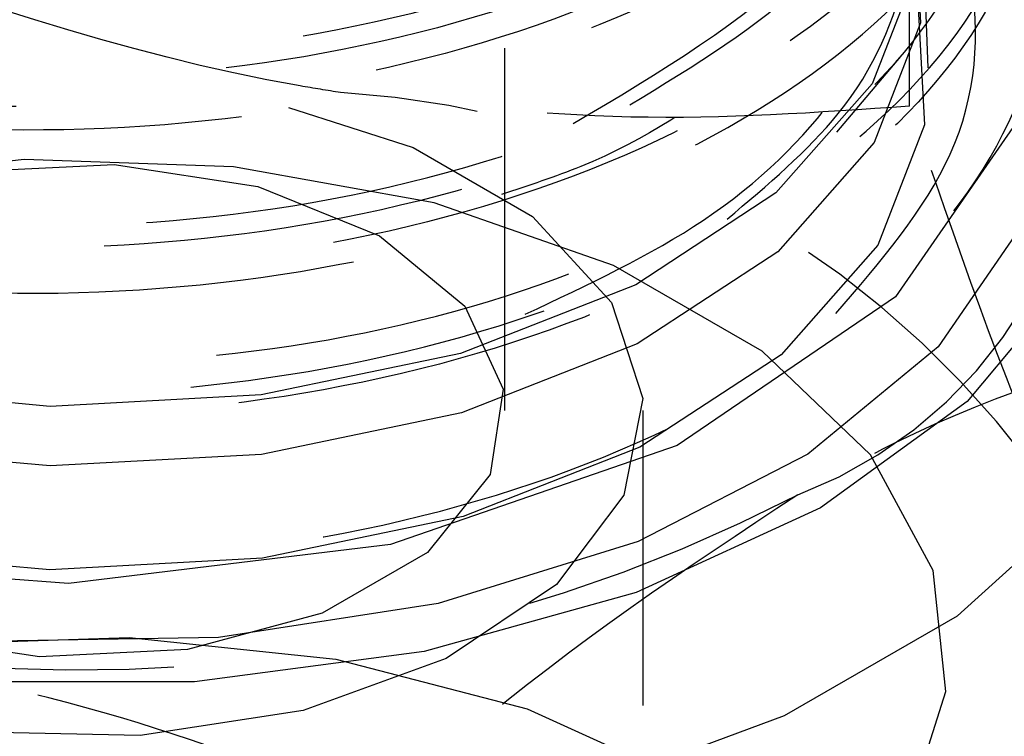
# Model space of a CAD drawing. Header units: inches. Extents: x 1907 to 2452, y -210 to -54.
# Tile 443 of 656: x 2005.094 to 2005.365, y -204.689 to -204.492. Entities that reach past the tile are written whole.
import ezdxf

# ---------------------------------------------------------------- set-up
doc = ezdxf.new("R2010")
doc.units = ezdxf.units.IN
doc.header["$LTSCALE"] = 0.5
doc.header["$MEASUREMENT"] = 0
doc.linetypes.add('HIDDEN', pattern=[0.22499999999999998, 0.15, -0.075])
doc.layers.add('SID-M-H', color=4, linetype='HIDDEN')

msp = doc.modelspace()

# ---------------------------------------------------------------- linework, layer by layer
at = {"layer": 'SID-M-H'}
for p, q in [((2005.227415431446, -204.599365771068), (2005.227415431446, -204.302003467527)), ((2005.33898504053, -204.5153757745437), (2005.33898504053, -204.3956699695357)), ((2005.340247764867, -204.4585800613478), (2005.342088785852, -204.4923988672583)), ((2005.344139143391, -204.5047611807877), (2005.342457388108, -204.4606665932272)), ((2005.341478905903, -204.4762997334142), (2005.328726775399, -204.5092338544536)), ((2005.341304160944, -204.4865335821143), (2005.343153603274, -204.5205070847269)), ((2005.342088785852, -204.4923988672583), (2005.329303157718, -204.5254195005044)), ((2005.319020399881, -204.5225185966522), (2005.336609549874, -204.5016434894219)), ((2005.328726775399, -204.5092338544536), (2005.302187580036, -204.539302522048)), ((2005.167706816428, -204.515702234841), (2005.202089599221, -204.526790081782)), ((2005.369978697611, -204.5176856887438), (2005.335200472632, -204.5679893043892)), ((2005.343153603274, -204.5205070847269), (2005.330309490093, -204.5536787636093)), ((2005.329303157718, -204.5254195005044), (2005.302694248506, -204.5555671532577)), ((2005.202089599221, -204.526790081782), (2005.235023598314, -204.545802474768)), ((2005.094804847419, -204.5300953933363), (2005.037857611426, -204.5361199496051)), ((2005.07873601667, -204.5335054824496), (2005.11959918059, -204.5314416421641)), ((2005.152594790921, -204.5321133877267), (2005.094804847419, -204.5300953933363)), ((2005.11959918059, -204.5314416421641), (2005.159220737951, -204.5375704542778)), ((2005.207868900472, -204.5420566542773), (2005.152594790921, -204.5321133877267)), ((2005.159220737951, -204.5375704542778), (2005.192821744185, -204.5511526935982)), ((2005.302187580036, -204.539302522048), (2005.263528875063, -204.5646164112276)), ((2005.257414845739, -204.5593473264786), (2005.207868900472, -204.5420566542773)), ((2005.235023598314, -204.545802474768), (2005.256786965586, -204.569574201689)), ((2005.370105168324, -204.548087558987), (2005.346959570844, -204.5817208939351)), ((2005.192821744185, -204.5511526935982), (2005.216349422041, -204.5705501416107)), ((2005.330309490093, -204.5536787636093), (2005.303578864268, -204.5839643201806)), ((2005.302694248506, -204.5555671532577), (2005.263933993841, -204.5809475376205)), ((2005.298353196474, -204.5829805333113), (2005.257414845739, -204.5593473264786)), ((2005.263528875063, -204.5646164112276), (2005.215179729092, -204.5835849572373)), ((2005.383134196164, -204.5630599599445), (2005.35494746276, -204.5968488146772)), ((2005.256786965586, -204.569574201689), (2005.265445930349, -204.5959930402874)), ((2005.335200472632, -204.5679893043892), (2005.274911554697, -204.6089601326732)), ((2005.216349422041, -204.5705501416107), (2005.226965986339, -204.5934231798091)), ((2005.263933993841, -204.5809475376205), (2005.215457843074, -204.5999659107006)), ((2005.215179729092, -204.5835849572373), (2005.160178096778, -204.5950162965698)), ((2005.328304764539, -204.6115827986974), (2005.298353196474, -204.5829805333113)), ((2005.346959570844, -204.5817208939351), (2005.311001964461, -204.6113662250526)), ((2005.303578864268, -204.5839643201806), (2005.264641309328, -204.6094608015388)), ((2005.101979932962, -204.5981921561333), (2005.044242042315, -204.5929129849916)), ((2005.226965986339, -204.5934231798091), (2005.22339092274, -204.6170129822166)), ((2005.160178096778, -204.5950162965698), (2005.101979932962, -204.5981921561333)), ((2005.265445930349, -204.5959930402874), (2005.260231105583, -204.6227115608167)), ((2005.35494746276, -204.5968488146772), (2005.314443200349, -204.626169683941)), ((2005.215457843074, -204.5999659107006), (2005.16031173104, -204.6114272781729)), ((2005.265555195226, -204.8806544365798), (2005.265555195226, -204.599365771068)), ((2005.101960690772, -204.6146114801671), (2005.044071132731, -204.6093184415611)), ((2005.274911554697, -204.6089601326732), (2005.195896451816, -204.6362440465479)), ((2005.264641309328, -204.6094608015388), (2005.215943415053, -204.6285661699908)), ((2005.16031173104, -204.6114272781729), (2005.101960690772, -204.6146114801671)), ((2005.311001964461, -204.6113662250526), (2005.26417083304, -204.6354253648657)), ((2005.345528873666, -204.6434918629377), (2005.328304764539, -204.6115827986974)), ((2005.22339092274, -204.6170129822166), (2005.206055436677, -204.6384742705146)), ((2005.260231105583, -204.6227115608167), (2005.241605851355, -204.6473557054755)), ((2005.352222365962, -204.6559823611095), (2005.388518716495, -204.6232010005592)), ((2005.314443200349, -204.626169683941), (2005.26365246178, -204.6495522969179)), ((2005.215943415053, -204.6285661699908), (2005.160545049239, -204.640079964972)), ((2005.101927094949, -204.643278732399), (2005.043772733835, -204.6379614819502)), ((2005.195896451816, -204.6362440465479), (2005.107057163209, -204.647028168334)), ((2005.26417083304, -204.6354253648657), (2005.208990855, -204.6526012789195)), ((2005.107057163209, -204.647028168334), (2005.018410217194, -204.6403592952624)), ((2005.160545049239, -204.640079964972), (2005.101927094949, -204.643278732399)), ((2005.206055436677, -204.6384742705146), (2005.177050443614, -204.6552184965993)), ((2005.34902452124, -204.6768532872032), (2005.345528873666, -204.6434918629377)), ((2005.241605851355, -204.6473557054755), (2005.211225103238, -204.6677357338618)), ((2005.26365246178, -204.6495522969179), (2005.205122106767, -204.6658241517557)), ((2005.208990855, -204.6526012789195), (2005.148436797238, -204.6619680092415)), ((2005.177050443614, -204.6552184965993), (2005.139874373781, -204.6652260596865)), ((2005.304567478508, -204.6834929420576), (2005.352222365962, -204.6559823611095)), ((2005.099011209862, -204.6672898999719), (2005.0593896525, -204.6611610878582)), ((2005.06601559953, -204.6639172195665), (2005.123805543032, -204.6618992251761)), ((2005.148436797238, -204.6619680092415), (2005.085773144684, -204.6630205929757)), ((2005.123805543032, -204.6618992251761), (2005.180752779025, -204.6679237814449)), ((2005.139874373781, -204.6652260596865), (2005.099011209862, -204.6672898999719)), ((2005.205122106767, -204.6658241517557), (2005.141787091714, -204.6741693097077)), ((2005.211225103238, -204.6677357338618), (2005.171788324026, -204.6820407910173)), ((2005.180752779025, -204.6679237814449), (2005.23354774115, -204.6816407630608)), ((2005.349462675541, -204.8002862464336), (2005.349462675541, -204.6684824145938)), ((2005.141787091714, -204.6741693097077), (2005.076823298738, -204.6741693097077)), ((2005.33858855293, -204.7097282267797), (2005.34902452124, -204.6768532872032)), ((2005.171788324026, -204.6820407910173), (2005.126799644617, -204.6889998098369)), ((2005.23354774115, -204.6816407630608), (2005.279122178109, -204.7022529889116)), ((2005.247782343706, -204.7044463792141), (2005.304567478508, -204.6834929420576)), ((2005.126799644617, -204.6889998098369), (2005.080256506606, -204.6879944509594))]:
    msp.add_line(p, q, dxfattribs=at)
for centre, radius, start, end in [((2005.264414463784, -204.5069189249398), 0.123670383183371, 290.7420751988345, 19.46100191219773), ((2005.166731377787, -204.7679582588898), 0.2567940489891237, 33.4388788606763, 86.5664976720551), ((2005.109782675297, -204.2390597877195), 0.431807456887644, 260.228903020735, 297.3571748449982), ((2005.264414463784, -204.6676553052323), 0.1236703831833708, 290.7420751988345, 19.46100191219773)]:
    msp.add_arc(centre, radius, start, end, dxfattribs=at)
for points, knots in [([(2004.995633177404, -204.2346494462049), (2004.987736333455, -204.2360647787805), (2004.951987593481, -204.2424719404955), (2004.90226207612, -204.2693466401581), (2004.857038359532, -204.3112273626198), (2004.841216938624, -204.3602490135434), (2004.855439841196, -204.4091015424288), (2004.89838099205, -204.4523939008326), (2004.965090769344, -204.4848590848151), (2005.048041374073, -204.5025924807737), (2005.137849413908, -204.5033192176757), (2005.224371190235, -204.4866964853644), (2005.297839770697, -204.4543362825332), (2005.349967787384, -204.4096335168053), (2005.374889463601, -204.3573500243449), (2005.369791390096, -204.3031900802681), (2005.335339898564, -204.2527308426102), (2005.275186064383, -204.2123771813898), (2005.208343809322, -204.186994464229), (2005.162316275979, -204.1827589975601), (2005.145644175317, -204.1812248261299)], [0, 0, 0, 0, 0.01687049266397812, 0.0763721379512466, 0.1358529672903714, 0.1953129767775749, 0.2547521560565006, 0.3141704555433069, 0.373567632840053, 0.4329436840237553, 0.4922986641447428, 0.5516326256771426, 0.6109456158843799, 0.6702376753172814, 0.7295088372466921, 0.7887591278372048, 0.8479885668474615, 0.9071971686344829, 0.9663849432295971, 1, 1, 1, 1]), ([(2005.202424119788, -204.2021727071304), (2005.207965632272, -204.2030907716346), (2005.2431369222, -204.2089176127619), (2005.297329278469, -204.2360904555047), (2005.35167808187, -204.2805536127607), (2005.376711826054, -204.3338569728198), (2005.371568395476, -204.3882335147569), (2005.336776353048, -204.4388006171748), (2005.276312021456, -204.4799910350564), (2005.196959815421, -204.5074528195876), (2005.107665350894, -204.5183352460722), (2005.018494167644, -204.5116677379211), (2004.939511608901, -204.4884615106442), (2004.879617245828, -204.4515759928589), (2004.845646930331, -204.4054879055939), (2004.841205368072, -204.3554460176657), (2004.867732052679, -204.3081560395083), (2004.911960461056, -204.2718850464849), (2004.952588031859, -204.2587067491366), (2004.967776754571, -204.2537800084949)], [0, 0, 0, 0, 0.01211475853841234, 0.0768908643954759, 0.1416662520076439, 0.2046570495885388, 0.267669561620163, 0.3307037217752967, 0.3937599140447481, 0.4568384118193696, 0.5199380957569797, 0.5830587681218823, 0.6462005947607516, 0.7093638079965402, 0.772548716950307, 0.8357557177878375, 0.8989849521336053, 0.9622352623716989, 1, 1, 1, 1]), ([(2005.238404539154, -204.2079837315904), (2005.251157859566, -204.2121096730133), (2005.290248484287, -204.2247562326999), (2005.337138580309, -204.2610918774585), (2005.371008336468, -204.3110459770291), (2005.374592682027, -204.3654607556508), (2005.348457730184, -204.4174729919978), (2005.29526512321, -204.461756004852), (2005.221068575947, -204.4935108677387), (2005.134205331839, -204.5094397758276), (2005.04447284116, -204.5080048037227), (2004.961989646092, -204.4896286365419), (2004.896076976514, -204.4566590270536), (2004.854148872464, -204.4130363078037), (2004.841081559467, -204.3641151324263), (2004.857889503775, -204.31506888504), (2004.904490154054, -204.2740119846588), (2004.948107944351, -204.2491351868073), (2004.976536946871, -204.2437377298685), (2004.977372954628, -204.2435790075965)], [0, 0, 0, 0, 0.03113649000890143, 0.09543748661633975, 0.159761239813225, 0.2241077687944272, 0.2884770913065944, 0.3528692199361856, 0.4172841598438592, 0.4817219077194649, 0.5461824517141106, 0.610665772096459, 0.6751718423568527, 0.739700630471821, 0.8042521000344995, 0.8688262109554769, 0.9334229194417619, 0.9980421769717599, 1, 1, 1, 1]), ([(2005.03398357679, -204.2717144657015), (2005.023377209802, -204.2727065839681), (2004.983574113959, -204.2764297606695), (2004.925132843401, -204.2998541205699), (2004.869853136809, -204.3382830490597), (2004.842164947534, -204.3859420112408), (2004.844520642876, -204.4357859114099), (2004.876808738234, -204.4822802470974), (2004.93531576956, -204.5198032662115), (2005.013429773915, -204.5438756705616), (2005.102313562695, -204.5515062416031), (2005.191924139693, -204.5415721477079), (2005.272143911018, -204.5149298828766), (2005.333918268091, -204.4743310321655), (2005.370299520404, -204.4240688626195), (2005.377144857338, -204.3696440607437), (2005.353899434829, -204.3165782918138), (2005.302472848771, -204.2718963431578), (2005.245997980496, -204.242942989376), (2005.206226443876, -204.2358214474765), (2005.195176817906, -204.2338428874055)], [0, 0, 0, 0, 0.02174752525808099, 0.08161313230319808, 0.141457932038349, 0.2012819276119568, 0.2610851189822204, 0.3208675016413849, 0.3806290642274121, 0.4403697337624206, 0.5000892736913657, 0.5597877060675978, 0.619465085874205, 0.679121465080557, 0.7387568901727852, 0.7983714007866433, 0.8579650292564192, 0.9175378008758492, 0.9770897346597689, 1, 1, 1, 1]), ([(2004.913721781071, -204.2828164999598), (2004.911286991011, -204.2838874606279), (2004.885855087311, -204.2950738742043), (2004.857937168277, -204.3278615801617), (2004.838821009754, -204.375914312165), (2004.852330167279, -204.4256889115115), (2004.8942868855, -204.4696683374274), (2004.960639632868, -204.5030610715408), (2005.043692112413, -204.5217201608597), (2005.134108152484, -204.523311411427), (2005.221654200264, -204.5073936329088), (2005.296474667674, -204.4754979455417), (2005.350042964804, -204.4310126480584), (2005.376651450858, -204.3785311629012), (2005.372102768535, -204.3243515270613), (2005.345503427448, -204.2788853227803), (2005.312202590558, -204.2578495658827), (2005.29967595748, -204.2499366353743)], [0, 0, 0, 0, 0.007739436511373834, 0.08084007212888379, 0.1539154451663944, 0.2269653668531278, 0.2999898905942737, 0.3729903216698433, 0.4459665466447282, 0.5189181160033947, 0.5918446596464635, 0.6647459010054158, 0.7376216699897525, 0.8104721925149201, 0.8832987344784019, 0.9561009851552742, 0.9999999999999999, 0.9999999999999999, 0.9999999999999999, 0.9999999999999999]), ([(2005.217744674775, -204.2502603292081), (2005.23009521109, -204.2533072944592), (2005.27039522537, -204.263249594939), (2005.323140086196, -204.2963104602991), (2005.366435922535, -204.3442711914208), (2005.380058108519, -204.3987287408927), (2005.363328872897, -204.4526609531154), (2005.317880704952, -204.5005585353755), (2005.24888123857, -204.5371988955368), (2005.164094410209, -204.5587313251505), (2005.073031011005, -204.5629773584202), (2004.98613970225, -204.5497195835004), (2004.912555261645, -204.5206873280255), (2004.863097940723, -204.479490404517), (2004.840565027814, -204.4417531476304), (2004.844828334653, -204.4200579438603), (2004.84586895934, -204.4147623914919)], [0, 0, 0, 0, 0.03455385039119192, 0.1127498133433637, 0.1909730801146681, 0.2692222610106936, 0.3474973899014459, 0.4257986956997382, 0.5041264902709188, 0.5824811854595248, 0.6608632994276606, 0.7392725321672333, 0.8177076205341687, 0.8961686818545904, 0.9746559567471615, 1, 1, 1, 1]), ([(2005.273348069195, -204.2670275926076), (2005.283001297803, -204.2711879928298), (2005.317112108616, -204.2858892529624), (2005.354445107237, -204.324489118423), (2005.37781863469, -204.3767949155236), (2005.369777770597, -204.4314200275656), (2005.332647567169, -204.4814089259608), (2005.270210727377, -204.5216796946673), (2005.189597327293, -204.5478797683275), (2005.099862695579, -204.557339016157), (2005.011130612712, -204.5492462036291), (2004.933417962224, -204.5247842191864), (2004.875476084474, -204.4869545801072), (2004.84394973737, -204.4403714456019), (2004.842064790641, -204.3902596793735), (2004.871359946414, -204.3436649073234), (2004.91318239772, -204.310311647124), (2004.949079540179, -204.2991622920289), (2004.959309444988, -204.2959849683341)], [0, 0, 0, 0, 0.02661972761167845, 0.09406391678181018, 0.1615318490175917, 0.2290235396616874, 0.2965389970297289, 0.3640782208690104, 0.4316412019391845, 0.4992279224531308, 0.5668383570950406, 0.6344724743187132, 0.7021302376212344, 0.7698116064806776, 0.837516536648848, 0.9052449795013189, 0.9729968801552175, 1, 1, 1, 1]), ([(2005.017780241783, -204.318149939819), (2004.995893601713, -204.3226843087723), (2004.946123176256, -204.3329955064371), (2004.887335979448, -204.3668577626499), (2004.847813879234, -204.4116357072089), (2004.838189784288, -204.4617169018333), (2004.859090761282, -204.5105400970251), (2004.908253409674, -204.5524864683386), (2004.9800758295, -204.5825043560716), (2005.066441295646, -204.5969496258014), (2005.157585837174, -204.5939232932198), (2005.243215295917, -204.5735056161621), (2005.313665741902, -204.5377357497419), (2005.360990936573, -204.4903988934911), (2005.379873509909, -204.4365318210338), (2005.368165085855, -204.3820977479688), (2005.327344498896, -204.3324010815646), (2005.261535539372, -204.2948882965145), (2005.203650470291, -204.2740957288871), (2005.170046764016, -204.2717419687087), (2005.166146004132, -204.2714687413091)], [0, 0, 0, 0, 0.04651684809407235, 0.1057797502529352, 0.165022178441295, 0.2242441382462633, 0.2834456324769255, 0.3426266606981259, 0.4017872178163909, 0.4609272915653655, 0.5200467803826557, 0.5791454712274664, 0.6382234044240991, 0.6972806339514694, 0.7563172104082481, 0.8153331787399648, 0.8743285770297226, 0.9333034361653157, 0.992257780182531, 1, 1, 1, 1]), ([(2005.246263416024, -204.520189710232), (2005.270138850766, -204.5060294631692), (2005.318724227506, -204.477214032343), (2005.344957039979, -204.4157710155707), (2005.328112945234, -204.3531633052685), (2005.267775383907, -204.3028184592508), (2005.205529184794, -204.274408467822), (2005.168358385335, -204.272109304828), (2005.16474825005, -204.2718860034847)], [0, 0, 0, 0, 0.1905612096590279, 0.3877830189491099, 0.5848996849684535, 0.7819117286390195, 0.9788186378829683, 1, 1, 1, 1]), ([(2005.134033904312, -204.2757075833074), (2005.147102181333, -204.2768030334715), (2005.181600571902, -204.2796948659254), (2005.233185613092, -204.2957205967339), (2005.283347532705, -204.3213459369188), (2005.320087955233, -204.3544328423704), (2005.34070751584, -204.3920545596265), (2005.343531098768, -204.4315734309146), (2005.32852780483, -204.4702588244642), (2005.29612998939, -204.5045847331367), (2005.260578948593, -204.5285749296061), (2005.233924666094, -204.5372792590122), (2005.226482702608, -204.5397095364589)], [0, 0, 0, 0, 0.06770343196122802, 0.1787274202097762, 0.2897873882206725, 0.4008833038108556, 0.512015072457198, 0.623182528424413, 0.7343855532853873, 0.8456239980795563, 0.9568977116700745, 1, 1, 1, 1]), ([(2005.261887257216, -204.5149916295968), (2005.279763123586, -204.5041488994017), (2005.322030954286, -204.4785110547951), (2005.34487806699, -204.4212837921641), (2005.328350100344, -204.3589667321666), (2005.268102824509, -204.3078149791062), (2005.197616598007, -204.2781017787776), (2005.151638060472, -204.276109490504), (2005.139469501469, -204.2755822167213)], [0, 0, 0, 0, 0.1440082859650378, 0.3405103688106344, 0.5369077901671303, 0.7332010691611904, 0.9293896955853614, 1, 1, 1, 1]), ([(2004.919233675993, -204.4717517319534), (2004.910011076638, -204.4639161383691), (2004.889242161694, -204.4462707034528), (2004.876256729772, -204.4136328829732), (2004.878549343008, -204.3782546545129), (2004.899003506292, -204.344552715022), (2004.935493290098, -204.3154769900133), (2004.985380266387, -204.2933551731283), (2005.044803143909, -204.280054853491), (2005.109217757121, -204.2767483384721), (2005.173680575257, -204.2838470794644), (2005.233242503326, -204.300961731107), (2005.28333497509, -204.3269380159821), (2005.320081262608, -204.359926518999), (2005.340746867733, -204.3975907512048), (2005.343380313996, -204.4370379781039), (2005.329134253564, -204.4758519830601), (2005.305924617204, -204.49804593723), (2005.294369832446, -204.5090950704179)], [0, 0, 0, 0, 0.05047835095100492, 0.1136751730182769, 0.1768921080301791, 0.2401292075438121, 0.3033865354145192, 0.3666641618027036, 0.4299621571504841, 0.4932805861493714, 0.5566195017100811, 0.6199789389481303, 0.6833589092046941, 0.7467593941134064, 0.8101803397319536, 0.8736216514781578, 0.9370832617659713, 1, 1, 1, 1]), ([(2004.896638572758, -204.5123614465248), (2004.908684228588, -204.5199599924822), (2004.940260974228, -204.5398789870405), (2005.009288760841, -204.5613164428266), (2005.098275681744, -204.5699473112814), (2005.188823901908, -204.5607477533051), (2005.270222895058, -204.534681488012), (2005.333461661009, -204.4943586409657), (2005.371211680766, -204.4442022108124), (2005.379860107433, -204.3891777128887), (2005.356122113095, -204.3368491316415), (2005.324175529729, -204.3011390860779), (2005.296653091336, -204.2886561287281), (2005.293242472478, -204.2871092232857)], [0, 0, 0, 0, 0.06328447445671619, 0.1658953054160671, 0.2684709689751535, 0.3710111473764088, 0.4735156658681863, 0.575985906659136, 0.678422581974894, 0.78082501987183, 0.8831926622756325, 0.9855250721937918, 0.9999999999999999, 0.9999999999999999, 0.9999999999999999, 0.9999999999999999]), ([(2005.243829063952, -204.2974785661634), (2005.249442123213, -204.2990537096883), (2005.282408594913, -204.3083048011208), (2005.327684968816, -204.339947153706), (2005.369048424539, -204.3883675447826), (2005.379962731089, -204.443222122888), (2005.360662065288, -204.4969288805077), (2005.312904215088, -204.5441507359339), (2005.242164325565, -204.5797098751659), (2005.156379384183, -204.5998934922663), (2005.065223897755, -204.6026788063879), (2004.978982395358, -204.5880204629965), (2004.907368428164, -204.5578201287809), (2004.858549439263, -204.5158029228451), (2004.837759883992, -204.4667765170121), (2004.848731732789, -204.4159608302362), (2004.88349285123, -204.3731733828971), (2004.924165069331, -204.3553778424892), (2004.939653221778, -204.3486012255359)], [0, 0, 0, 0, 0.0136938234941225, 0.0804262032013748, 0.1471819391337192, 0.2139610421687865, 0.2807635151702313, 0.3475893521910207, 0.4144385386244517, 0.4813110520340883, 0.548206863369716, 0.6151259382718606, 0.6820682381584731, 0.7490337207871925, 0.8160223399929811, 0.8830340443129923, 0.9554588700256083, 1, 1, 1, 1]), ([(2005.065173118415, -204.3237545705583), (2005.045637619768, -204.325549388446), (2004.999721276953, -204.3297679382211), (2004.938219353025, -204.3535819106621), (2004.892744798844, -204.3864856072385), (2004.867006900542, -204.4258550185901), (2004.862935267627, -204.4683430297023), (2004.88628802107, -204.5128193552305), (2004.934845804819, -204.5504342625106), (2005.003500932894, -204.5767698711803), (2005.084752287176, -204.5885558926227), (2005.169608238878, -204.5841230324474), (2005.248576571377, -204.5636078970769), (2005.31272526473, -204.5289665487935), (2005.354732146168, -204.4837224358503), (2005.369571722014, -204.4327504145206), (2005.356327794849, -204.383769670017), (2005.320009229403, -204.3427738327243), (2005.281891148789, -204.3151558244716), (2005.251951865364, -204.3057754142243), (2005.243797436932, -204.3032205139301)], [0, 0, 0, 0, 0.04318959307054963, 0.1015130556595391, 0.1601448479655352, 0.2050752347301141, 0.2645645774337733, 0.3240644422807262, 0.3838900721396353, 0.4440375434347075, 0.5045037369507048, 0.565285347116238, 0.626378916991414, 0.6877808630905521, 0.7494925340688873, 0.8115284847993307, 0.8738871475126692, 0.9270053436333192, 0.9801187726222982, 1, 1, 1, 1]), ([(2005.233046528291, -204.572771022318), (2005.250372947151, -204.564644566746), (2005.2859981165, -204.5479356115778), (2005.32208550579, -204.5123815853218), (2005.341223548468, -204.4721363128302), (2005.339955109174, -204.4301894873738), (2005.318770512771, -204.3901539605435), (2005.279210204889, -204.355668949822), (2005.229249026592, -204.3298702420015), (2005.190373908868, -204.3212922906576), (2005.173146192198, -204.317490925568)], [0, 0, 0, 0, 0.122395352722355, 0.2516593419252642, 0.3808781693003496, 0.5100521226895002, 0.6391813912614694, 0.7682660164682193, 0.8973058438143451, 1, 1, 1, 1]), ([(2004.977602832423, -204.3711741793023), (2004.954520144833, -204.3793252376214), (2004.906199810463, -204.3963883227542), (2004.858554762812, -204.4382679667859), (2004.836497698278, -204.4870961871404), (2004.845620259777, -204.5375169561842), (2004.884410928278, -204.5831143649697), (2004.948592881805, -204.6185878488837), (2005.030869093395, -204.6396318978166), (2005.121946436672, -204.6436135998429), (2005.211532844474, -204.6298181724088), (2005.289515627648, -204.5995388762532), (2005.34709461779, -204.5559377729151), (2005.377794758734, -204.5036448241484), (2005.378125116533, -204.4483957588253), (2005.348231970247, -204.3957794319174), (2005.290905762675, -204.3528614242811), (2005.231008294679, -204.3261583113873), (2005.190705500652, -204.320701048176), (2005.179955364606, -204.3192454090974)], [0, 0, 0, 0, 0.05631693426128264, 0.1178915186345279, 0.1794449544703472, 0.240977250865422, 0.3024884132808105, 0.3639784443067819, 0.4254473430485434, 0.4868951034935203, 0.5483217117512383, 0.6097270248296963, 0.6711108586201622, 0.7324732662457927, 0.7938143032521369, 0.8551340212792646, 0.9164324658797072, 0.9777096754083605, 1, 1, 1, 1]), ([(2005.288727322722, -204.5465249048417), (2005.299886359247, -204.5371144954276), (2005.32450493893, -204.5163536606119), (2005.341112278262, -204.4776692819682), (2005.340269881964, -204.4358477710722), (2005.318899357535, -204.3958716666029), (2005.2795396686, -204.3608144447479), (2005.225102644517, -204.3351828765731), (2005.182359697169, -204.3213147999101), (2005.159256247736, -204.3196360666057), (2005.158734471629, -204.3195981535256)], [0, 0, 0, 0, 0.1210874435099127, 0.2671378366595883, 0.4131375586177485, 0.5590868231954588, 0.7049856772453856, 0.850833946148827, 0.9966311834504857, 1, 1, 1, 1]), ([(2005.318730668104, -204.5725940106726), (2005.331034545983, -204.558258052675), (2005.356235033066, -204.5288955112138), (2005.36008003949, -204.4784533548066), (2005.337487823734, -204.4296531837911), (2005.288290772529, -204.389088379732), (2005.234428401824, -204.3631736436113), (2005.196735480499, -204.3573150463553), (2005.185810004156, -204.3556169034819)], [0, 0, 0, 0, 0.179743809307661, 0.3681466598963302, 0.555131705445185, 0.7406967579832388, 0.9248396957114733, 1, 1, 1, 1]), ([(2005.182110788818, -204.5116251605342), (2005.178390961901, -204.5110292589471), (2005.125416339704, -204.502542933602), (2005.073503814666, -204.4840439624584), (2005.025236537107, -204.4668439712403)], [0, 0, 0, 0, 0.07021903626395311, 1, 1, 1, 1]), ([(2005.33898504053, -204.5153757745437), (2005.313507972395, -204.5171688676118), (2005.262086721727, -204.5207879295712), (2005.208930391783, -204.5146978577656), (2005.182110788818, -204.5116251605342)], [0, 0, 0, 0, 0.4954579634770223, 1, 1, 1, 1]), ([(2005.381019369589, -204.6264526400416), (2005.380022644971, -204.6242847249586), (2005.365828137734, -204.5934111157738), (2005.351918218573, -204.5529737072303), (2005.33898504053, -204.5153757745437)], [0, 0, 0, 0, 0.07021903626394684, 1, 1, 1, 1]), ([(2005.423053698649, -204.576793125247), (2005.393862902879, -204.5852326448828), (2005.355983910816, -204.5961840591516), (2005.317126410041, -204.6176499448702), (2005.308213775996, -204.6225735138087)], [0, 0, 0, 0, 0.7706328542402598, 1, 1, 1, 1]), ([(2005.308213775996, -204.6225735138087), (2005.27741489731, -204.6429580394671), (2005.238535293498, -204.6686908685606), (2005.201145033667, -204.7023821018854), (2005.193373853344, -204.7093844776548)], [0, 0, 0, 0, 0.7921603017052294, 1, 1, 1, 1]), ([(2005.193373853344, -204.7093844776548), (2005.167896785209, -204.6997096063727), (2005.116475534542, -204.6801824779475), (2005.063319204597, -204.6698277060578), (2005.036499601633, -204.6646032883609)], [0, 0, 0, 0, 0.4954579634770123, 1, 1, 1, 1])]:
    msp.add_open_spline(points, degree=3, knots=knots, dxfattribs=at)

doc.saveas('drawing.dxf')
